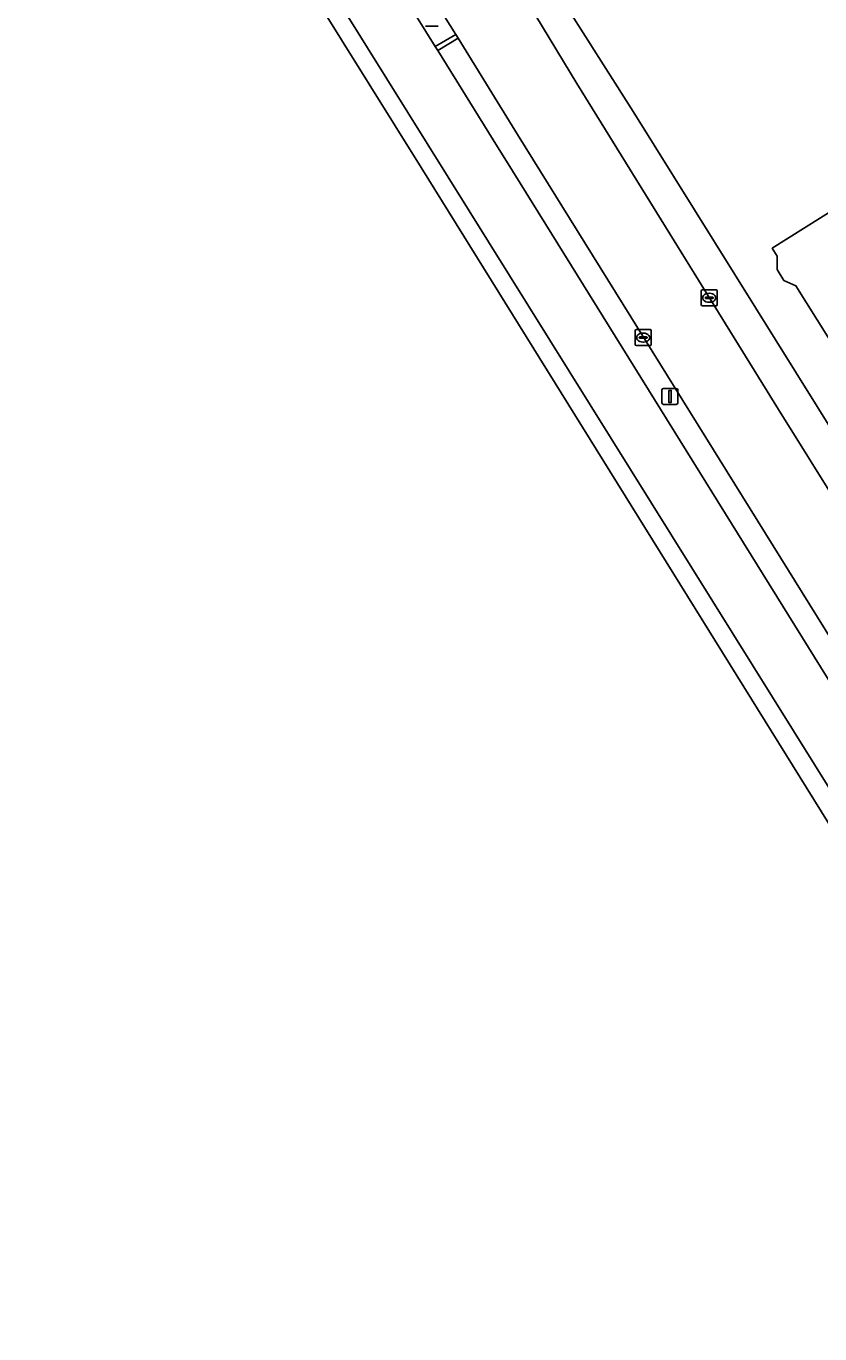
# Model space of a CAD drawing. Extents: x 158835 to 160077, y 386387 to 387778.
# Drawn here: x 159229.7 to 159278.9, y 386472.8 to 386554 of the extents above; entities that cross this region are included whole.
import ezdxf

# ---------------------------------------------------------------- set-up
doc = ezdxf.new("R2010")
doc.units = 0
for name, color, linetype in [('IMGEO_Berm_groen', 7, 'Continuous'), ('IMGEO_Erf', 7, 'Continuous'), ('IMGEO_Kolk', 7, 'Continuous'), ('IMGEO_Lichtmast', 7, 'Continuous'), ('IMGEO_Pand', 7, 'Continuous'), ('IMGEO_Rijbaan_lokaal_open', 7, 'Continuous'), ('IMGEO_Rijbaan_regionaal_gesloten', 7, 'Continuous'), ('IMGEO_Verkeerseiland_groen', 7, 'Continuous'), ('IMGEO_Voetpad_open', 7, 'Continuous')]:
    doc.layers.add(name, color=color, linetype=linetype)

msp = doc.modelspace()

# ---------------------------------------------------------------- linework, layer by layer
at = {"layer": 'IMGEO_Berm_groen'}
msp.add_lwpolyline([(159315.18, 386459.161), (159295.755, 386490.012), (159289.541, 386500), (159260.159, 386547.29), (159256.48, 386553.269), (159255.213, 386552.519), (159258.932, 386546.526), (159259.483, 386545.636), (159287.804, 386500), (159291.106, 386494.697), (159321.596, 386445.895)], dxfattribs=at)
at = {"layer": 'IMGEO_Erf'}
msp.add_lwpolyline([(159242.178, 386588.93), (159258.715, 386562.329), (159267.344, 386548.729), (159297.72, 386500), (159350.037, 386416.075), (159354.981, 386419.093), (159355.61, 386419.476), (159355.898, 386419.653), (159356.079, 386419.763), (159378.488, 386433.441), (159394.408, 386443.649), (159394.408, 386443.649), (159438.145, 386502.052)], dxfattribs=at)
msp.add_lwpolyline([(159301.198, 386548.394), (159298.028, 386546.399), (159299.707, 386543.73), (159293.194, 386539.633), (159294.96, 386536.827), (159292.781, 386535.456), (159282.898, 386529.236), (159282.175, 386530.385), (159281.313, 386530.786), (159280.921, 386531.351), (159280.926, 386532.369), (159279.444, 386534.724), (159277.456, 386537.883), (159276.716, 386538.221), (159276.291, 386538.901), (159276.295, 386539.728), (159275.987, 386540.218), (159285.886, 386546.448), (159287.821, 386543.372), (159290.009, 386544.749), (159289.821, 386545.047), (159294.233, 386547.824), (159294.42, 386547.526), (159299.666, 386550.828)], close=True, dxfattribs=at)
at = {"layer": 'IMGEO_Kolk'}
for p, q in [((159271.574, 386536.718), (159271.574, 386537.57)), ((159271.649, 386537.644), (159272.501, 386537.644)), ((159272.062, 386537.424), (159272.087, 386537.424)), ((159272.575, 386537.57), (159272.575, 386536.718)), ((159272.501, 386536.644), (159271.649, 386536.644)), ((159271.833, 386537.138), (159271.833, 386537.15)), ((159272.271, 386537.101), (159271.873, 386537.101)), ((159271.876, 386537.187), (159272.274, 386537.187)), ((159272.085, 386536.864), (159272.06, 386536.864)), ((159272.317, 386537.15), (159272.317, 386537.138)), ((159267.475, 386534.247), (159267.475, 386535.099)), ((159267.55, 386535.173), (159268.402, 386535.173)), ((159267.963, 386534.953), (159267.988, 386534.953)), ((159268.476, 386535.099), (159268.476, 386534.247)), ((159268.402, 386534.173), (159267.55, 386534.173)), ((159267.734, 386534.667), (159267.734, 386534.679)), ((159268.172, 386534.63), (159267.774, 386534.63)), ((159267.777, 386534.716), (159268.175, 386534.716)), ((159267.986, 386534.393), (159267.961, 386534.393)), ((159268.218, 386534.679), (159268.218, 386534.667))]:
    msp.add_line(p, q, dxfattribs=at)
for points in [[(159271.574, 386536.718), (159271.574, 386537.57)], [(159271.649, 386537.644), (159272.501, 386537.644)], [(159272.575, 386537.57), (159272.575, 386536.718)], [(159272.501, 386536.644), (159271.649, 386536.644)], [(159267.475, 386534.247), (159267.475, 386535.099)], [(159267.55, 386535.173), (159268.402, 386535.173)], [(159268.476, 386535.099), (159268.476, 386534.247)], [(159268.402, 386534.173), (159267.55, 386534.173)]]:
    msp.add_lwpolyline(points, dxfattribs=at)
for centre, radius, start, end in [((159271.651, 386537.568), 0.0765, 91.55205, 178.44795), ((159271.651, 386537.568), 0.0765, 91.55205, 178.44795), ((159272.499, 386537.568), 0.0765, 1.55205, 88.44795), ((159272.499, 386537.568), 0.0765, 1.55205, 88.44795), ((159271.651, 386536.72), 0.0765, 181.55205, 268.44795), ((159271.651, 386536.72), 0.0765, 181.55205, 268.44795), ((159271.873, 386537.147), 0.0403, 85.87752, 175.75265), ((159271.87, 386537.137), 0.0366, 178.93798, 274.71019), ((159272.274, 386537.144), 0.043, 264.86636, 352.45326), ((159272.278, 386537.149), 0.0386, 1.73085, 96.63898), ((159272.499, 386536.72), 0.0765, 271.55205, 358.44795), ((159272.499, 386536.72), 0.0765, 271.55205, 358.44795), ((159267.552, 386535.097), 0.0765, 91.55205, 178.44795), ((159267.552, 386535.097), 0.0765, 91.55205, 178.44795), ((159268.4, 386535.097), 0.0765, 1.55205, 88.44795), ((159268.4, 386535.097), 0.0765, 1.55205, 88.44795), ((159267.552, 386534.249), 0.0765, 181.55205, 268.44795), ((159267.552, 386534.249), 0.0765, 181.55205, 268.44795), ((159267.774, 386534.676), 0.0403, 85.87752, 175.75265), ((159267.771, 386534.666), 0.0366, 178.93798, 274.71019), ((159268.175, 386534.673), 0.043, 264.86636, 352.45326), ((159268.179, 386534.678), 0.0386, 1.73085, 96.63898), ((159268.4, 386534.249), 0.0765, 271.55205, 358.44795), ((159268.4, 386534.249), 0.0765, 271.55205, 358.44795)]:
    msp.add_arc(centre, radius, start, end, dxfattribs=at)
for centre, major_axis, ratio, start_param, end_param in [((159272.061, 386537.144), (-0.387, 0.002), 0.722429, 4.712389, 7.853982), ((159272.086, 386537.144), (-0.39, 0.002), 0.717154, 1.570796, 4.712389), ((159267.962, 386534.673), (-0.387, 0.002), 0.722429, 4.712389, 7.853982), ((159267.987, 386534.673), (-0.39, 0.002), 0.717154, 1.570796, 4.712389)]:
    msp.add_ellipse(centre, major_axis=major_axis, ratio=ratio, start_param=start_param, end_param=end_param, dxfattribs=at)
at = {"layer": 'IMGEO_Lichtmast'}
for p, q in [((159255.25, 386554.022), (159254.46, 386554.022)), ((159254.46, 386554.022), (159255.25, 386554.022)), ((159269.142, 386530.618), (159269.142, 386531.418)), ((159269.142, 386531.418), (159269.142, 386530.618)), ((159269.242, 386531.518), (159270.032, 386531.518)), ((159270.032, 386531.518), (159269.242, 386531.518)), ((159270.132, 386531.418), (159270.132, 386530.618)), ((159270.132, 386530.618), (159270.132, 386531.418)), ((159270.032, 386530.518), (159269.242, 386530.518)), ((159269.242, 386530.518), (159270.032, 386530.518))]:
    msp.add_line(p, q, dxfattribs=at)
msp.add_lwpolyline([(159269.562, 386531.393), (159269.712, 386531.393), (159269.712, 386530.643), (159269.562, 386530.643), (159269.562, 386531.393)], dxfattribs=at)
for centre, start, end in [((159269.242, 386531.418), 90, 180), ((159269.242, 386531.418), 90, 180), ((159270.032, 386531.418), 0, 90), ((159270.032, 386531.418), 360, 90), ((159269.242, 386530.618), 180, 270), ((159269.242, 386530.618), 180, 270), ((159270.032, 386530.618), 270, 0), ((159270.032, 386530.618), 270, 0)]:
    msp.add_arc(centre, 0.1, start, end, dxfattribs=at)
at = {"layer": 'IMGEO_Pand'}
msp.add_lwpolyline([(159298.028, 386546.399), (159301.198, 386548.394), (159299.666, 386550.828), (159294.42, 386547.526), (159294.233, 386547.824), (159289.821, 386545.047), (159290.009, 386544.749), (159287.821, 386543.372), (159285.886, 386546.448), (159275.987, 386540.218), (159276.295, 386539.728), (159276.291, 386538.901), (159276.716, 386538.221), (159277.456, 386537.883), (159279.444, 386534.724), (159289.32, 386540.99), (159291.51, 386542.365)], close=True, dxfattribs=at)
at = {"layer": 'IMGEO_Rijbaan_lokaal_open'}
for points in [[(159315.365, 386467.935), (159309.005, 386478.076), (159304.878, 386484.657), (159303.63, 386486.647), (159298.588, 386494.701), (159295.271, 386500), (159294.836, 386500.695), (159288.15, 386511.374), (159286.529, 386513.965), (159282.795, 386519.928), (159280.335, 386523.857), (159276.367, 386530.196), (159263.845, 386550.455), (159253.667, 386567.296)], [(159253.383, 386558.225), (159256.331, 386553.511), (159256.48, 386553.269), (159260.159, 386547.29), (159289.541, 386500), (159295.755, 386490.012), (159315.18, 386459.161)]]:
    msp.add_lwpolyline(points, dxfattribs=at)
at = {"layer": 'IMGEO_Rijbaan_regionaal_gesloten'}
for points in [[(159235.681, 386584.197), (159233.96, 386587.187), (159230.609, 386585.166), (159302.571, 386469.726), (159345.081, 386401.546), (159348.223, 386403.503), (159321.596, 386445.895), (159291.106, 386494.697), (159287.804, 386500), (159259.483, 386545.636), (159258.932, 386546.526), (159255.213, 386552.519), (159255.058, 386552.765), (159249.738, 386561.333), (159239.908, 386577.097), (159238.851, 386578.829)], [(159343.877, 386400.796), (159345.081, 386401.546), (159302.571, 386469.726), (159230.609, 386585.166), (159229.657, 386584.591), (159254.183, 386545.243)]]:
    msp.add_lwpolyline(points, close=True, dxfattribs=at)
at = {"layer": 'IMGEO_Verkeerseiland_groen'}
msp.add_lwpolyline([(159249.738, 386561.333), (159255.058, 386552.765), (159256.331, 386553.511), (159253.383, 386558.225)], dxfattribs=at)
msp.add_lwpolyline([(159256.48, 386553.269), (159256.331, 386553.511), (159255.058, 386552.765), (159255.213, 386552.519)], close=True, dxfattribs=at)
at = {"layer": 'IMGEO_Voetpad_open'}
for points in [[(159297.72, 386500), (159267.344, 386548.729), (159258.715, 386562.329), (159242.178, 386588.93)], [(159253.667, 386567.296), (159263.845, 386550.455), (159276.367, 386530.196), (159280.335, 386523.857), (159281.064, 386524.313), (159283.524, 386520.384), (159282.795, 386519.928), (159286.529, 386513.965), (159287.258, 386514.421), (159288.879, 386511.83), (159288.15, 386511.374), (159294.836, 386500.695), (159295.718, 386501.247), (159299.47, 386495.253), (159298.588, 386494.701), (159303.63, 386486.647), (159304.878, 386484.657), (159305.759, 386485.21), (159309.886, 386478.629), (159309.005, 386478.076), (159315.365, 386467.935)]]:
    msp.add_lwpolyline(points, dxfattribs=at)

doc.saveas('drawing.dxf')
